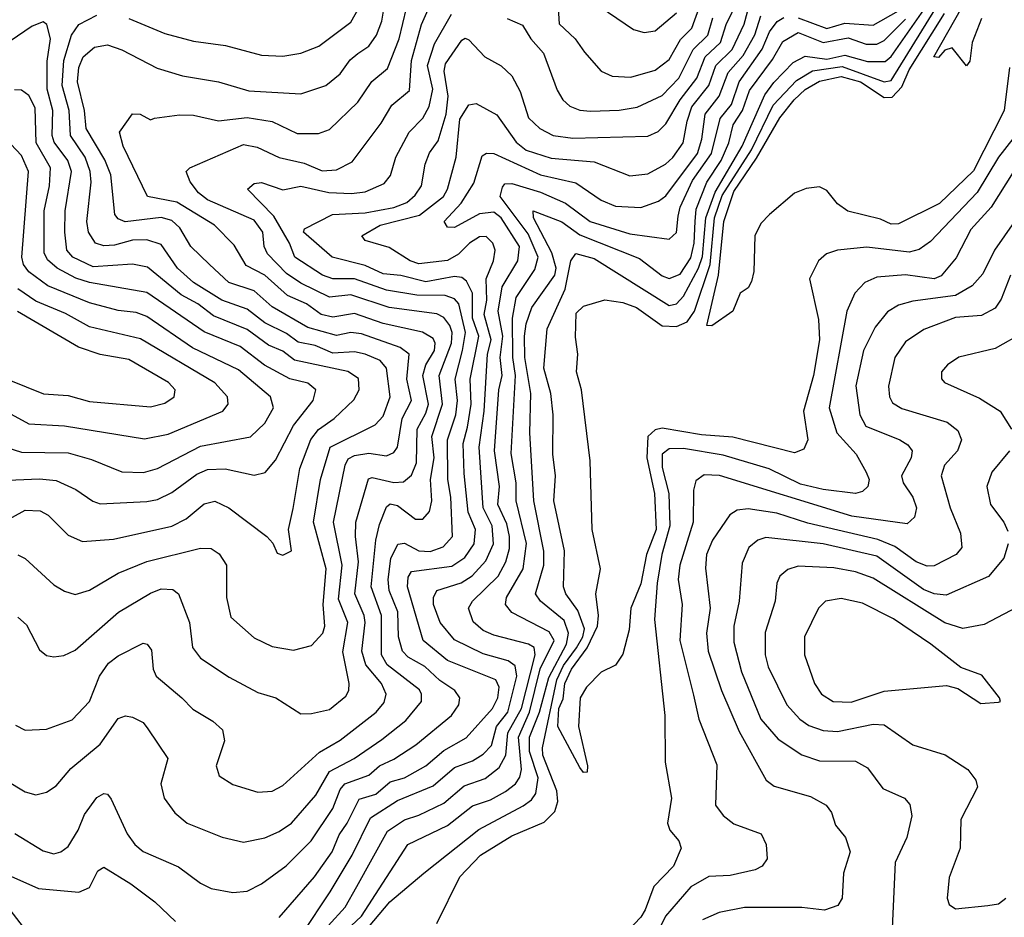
# Model space of a CAD drawing. Extents: x 1308313 to 1441400, y 959662 to 1036319.
# Tile 287 of 656: x 1344670 to 1347421, y 1011822 to 1014329. Entities that reach past the tile are written whole.
import ezdxf

# ---------------------------------------------------------------- set-up
doc = ezdxf.new("R2010")
doc.units = 0

msp = doc.modelspace()

# ---------------------------------------------------------------- linework, layer by layer
at = {"layer": '0CON10XD'}
for points in [[(1344658.1, 1012358.1), (1344685, 1012344.4), (1344745, 1012347.3), (1344816.6, 1012373.4), (1344865, 1012424.6), (1344893, 1012495), (1344918.3, 1012531.7), (1344945, 1012551.8), (1345015, 1012587.1), (1345025.7, 1012585), (1345038.2, 1012568.2), (1345042.9, 1012515), (1345051.1, 1012495), (1345122.7, 1012435), (1345153.4, 1012403.4), (1345209.9, 1012369.9), (1345236.4, 1012345), (1345241.8, 1012315), (1345218.8, 1012245), (1345226.7, 1012216.7), (1345265, 1012192.7), (1345335, 1012171.3), (1345375, 1012173.9), (1345405, 1012190.4), (1345507.1, 1012282.9), (1345565, 1012316.1), (1345665.8, 1012395), (1345687.8, 1012422.2), (1345693.9, 1012445), (1345680.7, 1012475), (1345636.6, 1012526.6), (1345625.4, 1012565), (1345635.1, 1012645.1), (1345632.6, 1012665), (1345606.5, 1012725), (1345616.7, 1012815), (1345607.7, 1012885), (1345609, 1012925), (1345644, 1013046), (1345655, 1013050), (1345715, 1013036.4), (1345741.8, 1013038.2), (1345765, 1013056.6), (1345778.7, 1013091.3), (1345780, 1013185), (1345805, 1013230.2), (1345811.7, 1013255), (1345796, 1013335), (1345804.9, 1013365), (1345828.4, 1013405), (1345830.5, 1013425), (1345825, 1013438.2), (1345795.6, 1013455.6), (1345685, 1013480.4), (1345605, 1013508), (1345545, 1013498.1), (1345511.8, 1013505), (1345471.6, 1013535), (1345418.1, 1013558.1), (1345355, 1013615.4), (1345302.2, 1013642.2), (1345269.3, 1013699.3), (1345214.5, 1013754.5), (1345109.3, 1013819.3), (1345027.1, 1013835), (1344959.1, 1013975), (1344948.8, 1014015), (1344985, 1014065.8), (1345006.7, 1014065), (1345035, 1014048.8), (1345046.8, 1014053.2), (1345116.6, 1014063.4), (1345155, 1014061.6), (1345225, 1014046.2), (1345305, 1014055.2), (1345375, 1014043.9), (1345445, 1014011), (1345505, 1014010.8), (1345535, 1014022.2), (1345615, 1014098), (1345653.7, 1014156.3), (1345697.6, 1014192.4), (1345730.4, 1014275), (1345761.1, 1014405)], [(1345921, 1013191), (1345930.9, 1013255), (1345928.2, 1013325), (1345953.1, 1013445), (1345935.4, 1013495), (1345935.3, 1013565), (1345918.6, 1013598.6), (1345905, 1013608.5), (1345885, 1013611.2), (1345805, 1013596.9), (1345735, 1013613.8), (1345685, 1013618.6), (1345635, 1013641.8), (1345542.9, 1013665), (1345462.9, 1013735), (1345465.6, 1013745), (1345544.2, 1013785), (1345635, 1013789), (1345715, 1013804.2), (1345751.5, 1013818.5), (1345775, 1013838.4), (1345792.6, 1013865), (1345803.1, 1013925), (1345815, 1013957.1), (1345839.3, 1013990.7), (1345861.8, 1014065), (1345866.8, 1014115), (1345855.6, 1014185), (1345860, 1014205), (1345905, 1014271.8), (1345915, 1014277.5), (1345925, 1014272.7), (1345969.4, 1014225), (1346015, 1014199.6), (1346045, 1014171.8), (1346068.3, 1014128.3), (1346091.1, 1014055), (1346123.3, 1014025), (1346160, 1014005), (1346215, 1013997.5), (1346425, 1014003.8), (1346453.5, 1014016.5), (1346475, 1014038.1), (1346514.9, 1014105), (1346561.9, 1014165), (1346585.3, 1014224.7), (1346627.8, 1014265), (1346644, 1014315), (1346695, 1014421.5)], [(1344665, 1012660.4), (1344689, 1012639), (1344725, 1012569.2), (1344745, 1012553.1), (1344765, 1012548.9), (1344793, 1012553), (1344825, 1012567.9), (1344946.2, 1012673.8), (1345035, 1012727.4), (1345065, 1012738.8), (1345097.7, 1012737.7), (1345113.3, 1012725), (1345144.7, 1012645), (1345152.5, 1012575), (1345175.2, 1012545.2), (1345255, 1012492.3), (1345335, 1012449.6), (1345385.8, 1012435), (1345455, 1012390.5), (1345485, 1012390.8), (1345535, 1012402.5), (1345580.9, 1012439.1), (1345589.4, 1012455), (1345590.5, 1012475), (1345573, 1012563), (1345587, 1012645), (1345560.6, 1012710.6), (1345570.5, 1012805), (1345546.9, 1012925), (1345578.8, 1013085), (1345587.6, 1013102.4), (1345605, 1013111.1), (1345645, 1013118), (1345695, 1013110.2), (1345715, 1013120.3), (1345725, 1013134.6), (1345738.3, 1013215), (1345764.6, 1013265), (1345751.2, 1013325), (1345758.1, 1013395), (1345733.2, 1013413.2), (1345625, 1013451.2), (1345595, 1013454.9), (1345555, 1013446.4), (1345475, 1013469.4), (1345375, 1013526.7), (1345325, 1013571.7), (1345254.2, 1013595), (1345199.7, 1013645), (1345148.1, 1013695), (1345117.2, 1013747.2), (1345095, 1013767.8), (1345065, 1013776), (1344964.3, 1013764.3), (1344945, 1013772.5), (1344935.8, 1013785), (1344924.9, 1013895), (1344907.3, 1013937.3), (1344855.4, 1014025), (1344850.6, 1014075), (1344831.4, 1014155), (1344834.6, 1014195), (1344847, 1014225), (1344878.5, 1014251.5), (1344915, 1014258.2), (1344955, 1014244.2), (1345053.5, 1014193.5), (1345125, 1014172.1), (1345225, 1014155.2), (1345310.1, 1014130.1), (1345455, 1014121.9), (1345525, 1014145.3), (1345565, 1014177.3), (1345593.4, 1014216.6), (1345615, 1014234.3), (1345645, 1014254.7), (1345666.7, 1014285), (1345681.8, 1014325), (1345689.7, 1014375)], [(1345378.9, 1011655), (1345537, 1011893), (1345598.4, 1011995), (1345650, 1012100), (1345725, 1012147.7), (1345825, 1012189), (1345885, 1012239.8), (1345935, 1012259), (1345965, 1012277.9), (1345988.2, 1012301.8), (1346002.4, 1012355), (1346033.7, 1012395), (1346058.7, 1012495), (1346054.4, 1012524.4), (1346035, 1012537.7), (1345965, 1012557.4), (1345885, 1012596.5), (1345844.4, 1012645), (1345826.3, 1012695), (1345826.5, 1012715), (1345835.2, 1012734.8), (1345903.6, 1012756.4), (1345934.5, 1012775.5), (1345972.4, 1012817.6), (1345993.9, 1012865), (1345989.6, 1012915), (1345964.7, 1012965), (1345953.8, 1013135), (1345967.8, 1013235), (1345976.5, 1013395), (1345986.9, 1013435), (1345967.3, 1013505), (1345975.5, 1013545), (1345973.3, 1013605), (1345993.5, 1013655), (1345998.1, 1013685), (1345991.6, 1013705), (1345973.1, 1013723.1), (1345955, 1013722.6), (1345926.5, 1013705), (1345896.2, 1013673.8), (1345865, 1013656.6), (1345785, 1013647.2), (1345760.4, 1013655), (1345702.4, 1013692.4), (1345635, 1013711.8), (1345625.5, 1013725), (1345676.8, 1013755), (1345787, 1013783), (1345853.8, 1013835), (1345865.2, 1013855), (1345889.5, 1013945), (1345899.5, 1014050.5), (1345925, 1014090.8), (1345945, 1014094.7), (1346003.4, 1014063.4), (1346056.7, 1013986.7), (1346085, 1013964.5), (1346155, 1013942.3), (1346275, 1013931.7), (1346375, 1013892.9), (1346425, 1013897.8), (1346474.6, 1013925), (1346495, 1013943.8), (1346524.1, 1013985), (1346534.5, 1014045.5), (1346548, 1014085), (1346595.5, 1014144.5), (1346615, 1014201.1), (1346661, 1014245), (1346694, 1014316), (1346710.3, 1014375)], [(1345835.3, 1011805), (1345899.8, 1011935), (1345957.3, 1011995), (1346045, 1012049.6), (1346135, 1012087.5), (1346165, 1012117.3), (1346173.1, 1012145), (1346170.5, 1012175), (1346131.4, 1012275), (1346130.6, 1012295), (1346170.4, 1012485), (1346189.3, 1012525), (1346225.7, 1012574.3), (1346243.1, 1012605), (1346247.7, 1012627.7), (1346229, 1012679), (1346195.7, 1012725), (1346189.5, 1012745), (1346192, 1012845), (1346161.9, 1012985), (1346167, 1013055), (1346159.5, 1013115), (1346160.6, 1013225), (1346153.8, 1013285), (1346134.8, 1013355), (1346143.3, 1013465), (1346194.1, 1013575.9), (1346210, 1013655), (1346224, 1013676), (1346275, 1013661.7), (1346485, 1013530.8), (1346505, 1013535.2), (1346525, 1013556.1), (1346566.8, 1013635), (1346577.4, 1013667.4), (1346586.7, 1013775), (1346613, 1013847), (1346688.1, 1013975), (1346751.5, 1014118.5), (1346777, 1014153), (1346830.8, 1014209.2), (1346865, 1014226.8), (1346925, 1014218.8), (1346975, 1014229.4), (1347038.3, 1014211.7), (1347087.9, 1014212.1), (1347105, 1014226.2), (1347209.3, 1014375)], [(1346173.1, 1014375), (1346177.3, 1014317.3), (1346222.1, 1014275), (1346247.7, 1014237.7), (1346294.4, 1014185), (1346325, 1014171.3), (1346377.9, 1014167.9), (1346445, 1014188.1), (1346485, 1014217.1), (1346516.6, 1014273.4), (1346548.3, 1014305), (1346568.2, 1014361.8)], [(1347357.6, 1014332.4), (1347331.1, 1014265), (1347325, 1014212.5), (1347315, 1014200), (1347275, 1014250), (1347255, 1014243.3), (1347237, 1014223), (1347224.5, 1014224.5), (1347321.9, 1014398.1)], [(1344630.7, 1012205), (1344685, 1012172.7), (1344715, 1012163.8), (1344745, 1012170.9), (1344771.3, 1012188.7), (1344812.5, 1012237.5), (1344895, 1012305.3), (1344945, 1012377.1), (1344965, 1012384.5), (1344985, 1012381.2), (1345015, 1012365.5), (1345028, 1012348), (1345083.8, 1012265), (1345063.9, 1012195), (1345073.8, 1012155), (1345103.6, 1012113.6), (1345138.1, 1012085), (1345235.9, 1012045.9), (1345295, 1012031.3), (1345355, 1012043.6), (1345395, 1012061.1), (1345429.7, 1012085), (1345497.1, 1012162.9), (1345535, 1012229.5), (1345604.2, 1012265), (1345681.7, 1012318.3), (1345748.3, 1012371.7), (1345792.3, 1012425), (1345792.9, 1012445), (1345786.7, 1012456.7), (1345696.7, 1012526.7), (1345681.2, 1012555), (1345681.1, 1012665), (1345652.3, 1012745), (1345665.1, 1012874.9), (1345675, 1012918.5), (1345695, 1012967.9), (1345705, 1012977), (1345725, 1012972), (1345775.9, 1012934.1), (1345796, 1012934), (1345815, 1012955.6), (1345821.2, 1012985), (1345817.8, 1013045), (1345827.6, 1013105), (1345821.4, 1013165), (1345851.6, 1013255), (1345841.5, 1013335), (1345876.6, 1013425), (1345878.5, 1013455), (1345871.9, 1013475), (1345855, 1013496.7), (1345835, 1013507.4), (1345702.2, 1013525), (1345595, 1013559.8), (1345535, 1013553.8), (1345455, 1013593.1), (1345415, 1013620.3), (1345362.6, 1013675), (1345353.1, 1013695), (1345349.4, 1013735), (1345325, 1013769.2), (1345195, 1013825.2), (1345169.6, 1013845), (1345146.1, 1013876.1), (1345134.5, 1013905), (1345145.2, 1013914.8), (1345295, 1013980.5), (1345333.1, 1013973.1), (1345395, 1013944), (1345465, 1013927.6), (1345515, 1013907), (1345555, 1013909.8), (1345598.6, 1013931.4), (1345679.9, 1014040.1), (1345709.7, 1014090.3), (1345758.7, 1014131.3), (1345764.4, 1014215), (1345792.3, 1014315), (1345814.9, 1014365.1)], [(1344975, 1014331.9), (1345075, 1014289.8), (1345155, 1014268.9), (1345245, 1014256.3), (1345345, 1014229.7), (1345405, 1014226.9), (1345455, 1014235.3), (1345505.5, 1014254.5), (1345595, 1014321.8), (1345619.4, 1014365)], [(1347485, 1014046.9), (1347405.1, 1013944.9), (1347345, 1013845.6), (1347215, 1013708.9), (1347183.2, 1013686.8), (1347155, 1013679.3), (1347036.7, 1013693.3), (1346955, 1013685.3), (1346924.3, 1013675), (1346901.5, 1013655), (1346877.1, 1013605), (1346901.5, 1013491.5), (1346904.2, 1013435), (1346887.5, 1013335), (1346859.6, 1013235), (1346871.6, 1013155), (1346860.9, 1013129.1), (1346835, 1013119.4), (1346662.6, 1013162.6), (1346575, 1013169.3), (1346465, 1013187.5), (1346445, 1013183.3), (1346425.4, 1013164.6), (1346422.1, 1013105), (1346443.2, 1013005), (1346448.2, 1012905), (1346421.5, 1012835), (1346405, 1012753.5), (1346377.2, 1012685), (1346372.8, 1012625), (1346355, 1012557.1), (1346335, 1012525.8), (1346295, 1012506.2), (1346254, 1012465), (1346235.8, 1012435), (1346231.5, 1012355), (1346256.7, 1012245), (1346255, 1012227.5), (1346245, 1012226.7), (1346235, 1012240), (1346173.8, 1012355), (1346176.3, 1012405), (1346188, 1012432), (1346193.1, 1012475), (1346211.6, 1012515), (1346255, 1012574.1), (1346283.9, 1012635), (1346287, 1012665), (1346279.5, 1012725), (1346292.8, 1012795), (1346269.7, 1012905), (1346263.4, 1013096.6), (1346240, 1013295), (1346225.2, 1013345), (1346229.5, 1013395), (1346222.4, 1013442.4), (1346225, 1013509.4), (1346245, 1013528.8), (1346305, 1013545.9), (1346355, 1013538.4), (1346393.1, 1013525), (1346465, 1013473.6), (1346505, 1013471.7), (1346535, 1013484.9), (1346555.1, 1013514.9), (1346598.8, 1013645), (1346611.4, 1013775), (1346632.7, 1013837.3), (1346714.2, 1013965), (1346775, 1014090), (1346840.7, 1014159.3), (1346885, 1014185.5), (1346968.1, 1014198.1), (1347085, 1014154.9), (1347105, 1014158.9), (1347229.6, 1014360.4)], [(1346291.8, 1014365), (1346385, 1014301.5), (1346415, 1014293.2), (1346445, 1014297.3), (1346505, 1014347.5)], [(1347435.3, 1014195), (1347420.2, 1014075), (1347335, 1013906.2), (1347240.3, 1013815), (1347125, 1013758.2), (1347105, 1013757.6), (1347075, 1013771.3), (1346984, 1013794), (1346955, 1013814.2), (1346925, 1013852), (1346905, 1013861.9), (1346867, 1013857), (1346835, 1013844.4), (1346765.3, 1013784.7), (1346740.9, 1013759.1), (1346723.8, 1013725), (1346721.1, 1013625), (1346715, 1013597.5), (1346705, 1013580), (1346682.5, 1013565), (1346662.5, 1013515), (1346603.5, 1013473.5), (1346590, 1013475), (1346622, 1013615), (1346637.6, 1013765), (1346665, 1013848.6), (1346728.5, 1013941.5), (1346793.4, 1014055), (1346833.8, 1014105), (1346865, 1014133.4), (1346905, 1014156.8), (1346965, 1014169.7), (1347019.2, 1014155), (1347085, 1014111.1), (1347107.3, 1014112.7), (1347135, 1014141), (1347155, 1014188.5), (1347253.8, 1014346.2)], [(1346845, 1014333.7), (1346925, 1014303.8), (1346975, 1014319.1), (1347055, 1014313), (1347125, 1014353.3)], [(1344605, 1012915.3), (1344685, 1012958.7), (1344726.8, 1012956.8), (1344749.2, 1012945), (1344805, 1012888.8), (1344845, 1012871.8), (1344931.8, 1012878.2), (1345095, 1012914.4), (1345135.4, 1012934.6), (1345185, 1012976.6), (1345215, 1012983.9), (1345254.4, 1012965), (1345360, 1012885), (1345377.1, 1012867.1), (1345389.1, 1012839.1), (1345405, 1012833.2), (1345429.1, 1012845), (1345420.7, 1012905), (1345433.6, 1012963.6), (1345452.8, 1013075), (1345483.5, 1013156.5), (1345505, 1013184), (1345548.8, 1013215), (1345603.4, 1013266.6), (1345618.6, 1013295), (1345616.6, 1013326.6), (1345586.6, 1013346.6), (1345437.6, 1013377.6), (1345405, 1013402.6), (1345365, 1013419.3), (1345305, 1013463.3), (1345211.3, 1013501.3), (1345167.5, 1013535), (1345120.7, 1013560.7), (1345027.1, 1013637.1), (1344985, 1013646.2), (1344875, 1013638.5), (1344818.7, 1013665), (1344801.3, 1013685), (1344795.8, 1013735), (1344797.3, 1013795), (1344814.6, 1013905), (1344804.3, 1013935), (1344766.2, 1013986.2), (1344760.2, 1014005), (1344762.4, 1014075), (1344746.9, 1014135), (1344747, 1014213), (1344755.6, 1014275.6), (1344745.5, 1014315.5), (1344735, 1014322.5), (1344705, 1014310.5), (1344622.3, 1014255)], [(1344656.2, 1012056.2), (1344735, 1012007.1), (1344765, 1011998.9), (1344785, 1012004.6), (1344805, 1012020), (1344833.2, 1012065), (1344851.1, 1012108.9), (1344885, 1012156.5), (1344905, 1012167.8), (1344915, 1012165.6), (1344925, 1012152), (1344970, 1012055), (1344991.5, 1012025), (1345015, 1012005.4), (1345113.1, 1011963.1), (1345175, 1011916.9), (1345205, 1011902.3), (1345265, 1011890.7), (1345305, 1011894.7), (1345345, 1011915.4), (1345414.8, 1011965.2), (1345484.6, 1012035.4), (1345545, 1012125.3), (1345565, 1012178.9), (1345578.6, 1012195), (1345645, 1012219.2), (1345675, 1012245.2), (1345715, 1012263.4), (1345776.5, 1012303.5), (1345875.9, 1012385), (1345896.9, 1012415), (1345899.3, 1012435), (1345886.1, 1012455), (1345843.6, 1012483.6), (1345802.3, 1012522.3), (1345755, 1012548.4), (1345739.8, 1012565), (1345728.6, 1012605), (1345726.4, 1012675), (1345702.2, 1012735), (1345699, 1012765), (1345706.4, 1012823.6), (1345726.2, 1012863.8), (1345745, 1012867), (1345785, 1012845.5), (1345816.8, 1012843.2), (1345853.2, 1012856.8), (1345879.2, 1012885), (1345874.9, 1012995), (1345866.5, 1013045), (1345865.6, 1013155), (1345888.2, 1013225), (1345892.7, 1013265), (1345886.4, 1013325), (1345907, 1013405), (1345915.5, 1013455), (1345896.4, 1013535), (1345885, 1013549.2), (1345858.5, 1013558.5), (1345779.7, 1013559.7), (1345695, 1013573), (1345605.5, 1013605), (1345545, 1013604.9), (1345515.6, 1013615.6), (1345438.4, 1013665), (1345423.6, 1013705), (1345379.8, 1013779.8), (1345306.2, 1013855), (1345325, 1013871.2), (1345345, 1013874), (1345405, 1013853.5), (1345455, 1013863.4), (1345534, 1013846), (1345597.1, 1013842.9), (1345635, 1013847.9), (1345688.5, 1013871.5), (1345706.3, 1013893.7), (1345720.7, 1013945), (1345758.1, 1014015), (1345796.4, 1014053.6), (1345813.7, 1014086.3), (1345823.8, 1014135), (1345809.6, 1014200.4), (1345828.5, 1014261.5), (1345876.2, 1014343.8)], [(1344665, 1012833.8), (1344685, 1012823.5), (1344765, 1012750.8), (1344795, 1012732.7), (1344825, 1012723.8), (1344865, 1012735.4), (1344945, 1012783.2), (1345024.6, 1012815.4), (1345175, 1012852.8), (1345205, 1012852.3), (1345226.7, 1012836.7), (1345248, 1012805), (1345247.3, 1012715), (1345259.7, 1012659.7), (1345325, 1012602.3), (1345375, 1012577.7), (1345435, 1012567.7), (1345485, 1012581.2), (1345516.7, 1012615), (1345522.2, 1012635), (1345517.8, 1012695), (1345526.6, 1012795), (1345490.4, 1012925), (1345510.3, 1013045), (1345537.1, 1013135), (1345662.9, 1013197.1), (1345685, 1013221.8), (1345704.8, 1013275), (1345694.8, 1013355), (1345676.6, 1013376.6), (1345635, 1013394.9), (1345605, 1013400.8), (1345545, 1013397.3), (1345495, 1013418.9), (1345448.2, 1013428.2), (1345415, 1013452.2), (1345355, 1013481.8), (1345305, 1013520.5), (1345235, 1013545.4), (1345155.2, 1013595), (1345110.8, 1013635), (1345065, 1013701.1), (1345025, 1013714.1), (1344985, 1013713), (1344935, 1013698.6), (1344905, 1013697.2), (1344881.6, 1013705), (1344862.4, 1013735), (1344857.8, 1013765), (1344869.3, 1013875), (1344866.9, 1013905), (1344852.5, 1013945), (1344811.5, 1014005), (1344807.7, 1014075), (1344788.1, 1014145), (1344793.1, 1014215), (1344814.3, 1014285), (1344834.7, 1014315.3), (1344885, 1014341.5)], [(1345531.8, 1011798.2), (1345579.6, 1011850.4), (1345612.2, 1011907.8), (1345697.7, 1012062.3), (1345745, 1012094.5), (1345785, 1012106.8), (1345855, 1012140.7), (1345911.3, 1012188.7), (1345970.2, 1012209.8), (1346009.9, 1012240.1), (1346028.4, 1012275), (1346033.4, 1012336.6), (1346071.9, 1012405), (1346110, 1012555), (1346107, 1012575), (1346091.5, 1012585), (1345995, 1012609.4), (1345965, 1012622.9), (1345937.1, 1012647.1), (1345923.6, 1012685), (1345934.7, 1012705), (1346006.7, 1012775), (1346027.9, 1012815), (1346038.2, 1012851.8), (1346038.6, 1012885), (1346030.5, 1012920.5), (1346005.7, 1012975), (1346010.7, 1013025), (1345996.2, 1013125), (1346008.9, 1013295), (1346017.8, 1013335), (1346012.1, 1013385), (1346020.2, 1013445), (1346007.1, 1013515), (1346017.6, 1013582.4), (1346061.7, 1013655), (1346066.6, 1013695), (1346015.4, 1013775), (1345995, 1013791.1), (1345955, 1013786.6), (1345885, 1013748.2), (1345865, 1013749.5), (1345856.2, 1013765), (1345903.4, 1013816.6), (1345938.3, 1013871.7), (1345962, 1013948), (1345974.3, 1013955.7), (1345995, 1013955.2), (1346125, 1013895.1), (1346223.3, 1013873.3), (1346295, 1013824.3), (1346335, 1013807.7), (1346405, 1013804.3), (1346455, 1013821.6), (1346475, 1013836.8), (1346563.3, 1013955), (1346575.4, 1013995.4), (1346584.9, 1014065), (1346624.6, 1014115.4), (1346649, 1014181), (1346691.6, 1014228.4), (1346723.6, 1014286.4), (1346740.3, 1014339.7)], [(1345581.8, 1011785), (1345625.1, 1011825), (1345754.7, 1012025), (1345865, 1012078.4), (1345935, 1012133.4), (1345985, 1012150), (1346026.8, 1012173.2), (1346055, 1012194.8), (1346067, 1012213), (1346071.8, 1012235), (1346063.2, 1012325), (1346094.6, 1012395), (1346124.5, 1012515.5), (1346163.3, 1012595), (1346149.4, 1012619.4), (1346045, 1012672.9), (1346026.8, 1012695), (1346030, 1012715), (1346076.8, 1012795), (1346085.5, 1012865.5), (1346057.2, 1012985), (1346057.4, 1013035), (1346042.7, 1013117.3), (1346055.1, 1013334.9), (1346048, 1013385), (1346046.7, 1013495), (1346057, 1013553), (1346109.3, 1013630.7), (1346118.8, 1013665), (1346090.7, 1013730.7), (1346012.7, 1013835), (1346018.6, 1013861.4), (1346025, 1013870), (1346045, 1013871.2), (1346125, 1013847.1), (1346195, 1013816.2), (1346263.4, 1013765), (1346375, 1013730.3), (1346485, 1013716.1), (1346505.5, 1013734.5), (1346510.1, 1013779.9), (1346515.7, 1013805), (1346550, 1013880), (1346602.5, 1013955), (1346627.2, 1014052.8), (1346658.5, 1014091.5), (1346679.9, 1014155), (1346744.1, 1014245.9), (1346765.2, 1014294.8), (1346786.4, 1014323.6), (1346805.3, 1014334.7)], [(1345615, 1011759.3), (1345704.1, 1011865), (1345799.2, 1011945), (1345952.7, 1012067.3), (1346076.8, 1012133.2), (1346100.1, 1012149.9), (1346112.4, 1012167.6), (1346118.4, 1012211.6), (1346094.6, 1012284.6), (1346094.5, 1012325), (1346122.3, 1012395), (1346148.7, 1012491.3), (1346197.3, 1012585), (1346203.6, 1012615), (1346191.1, 1012651.1), (1346124.7, 1012705), (1346111.1, 1012725), (1346134.6, 1012805), (1346134.2, 1012844.2), (1346106.7, 1012985), (1346095.2, 1013175.2), (1346097.6, 1013285), (1346081.2, 1013385), (1346080.2, 1013445), (1346085, 1013479.6), (1346101, 1013525), (1346164.9, 1013615), (1346168.9, 1013635), (1346157.1, 1013677.1), (1346105.2, 1013775), (1346104.6, 1013795), (1346185, 1013763.9), (1346235, 1013727.6), (1346401.4, 1013661.4), (1346465, 1013613.1), (1346485, 1013605.6), (1346515, 1013617.7), (1346545, 1013663.5), (1346554.4, 1013705), (1346557.3, 1013765), (1346560.4, 1013799.6), (1346589.4, 1013875), (1346629.4, 1013935), (1346651.5, 1013985), (1346663.5, 1014035), (1346689.8, 1014075), (1346709.4, 1014130.6), (1346772.9, 1014217.1), (1346801.9, 1014268.1), (1346845, 1014293.1), (1346915, 1014265.2), (1346985, 1014277.6), (1347035, 1014260.7), (1347065, 1014260.4), (1347085, 1014270.6), (1347145, 1014330.1)], [(1346032.2, 1014332.2), (1346075, 1014313.8), (1346097.7, 1014275), (1346133.2, 1014235), (1346171.8, 1014131.8), (1346187.7, 1014105), (1346207, 1014087), (1346235, 1014075.8), (1346265, 1014073.6), (1346345, 1014076), (1346395, 1014084), (1346465, 1014117.4), (1346511.2, 1014165), (1346552, 1014245), (1346592.2, 1014285), (1346606.1, 1014333.9)], [(1344615, 1013041.6), (1344725, 1013046.7), (1344771.3, 1013041.3), (1344826.8, 1013016.8), (1344874, 1012984), (1344895, 1012976.3), (1345025, 1012982.7), (1345055, 1012989.1), (1345095, 1013008.6), (1345165, 1013059.4), (1345195, 1013072.5), (1345244, 1013074), (1345325, 1013056.4), (1345356.1, 1013063.9), (1345385, 1013098.8), (1345434.4, 1013195.6), (1345489.5, 1013265), (1345497.3, 1013295), (1345475, 1013313.4), (1345425, 1013326), (1345354.1, 1013364.1), (1345286.1, 1013416.1), (1345185, 1013456.7), (1345025, 1013567.1), (1344865, 1013594.9), (1344827, 1013607), (1344774.5, 1013634.5), (1344747.9, 1013657.9), (1344737.9, 1013677.9), (1344738.5, 1013795), (1344753.1, 1013865), (1344756.1, 1013915), (1344715.6, 1013985), (1344712.7, 1014082.7), (1344695, 1014117.3), (1344675, 1014131.8), (1344655, 1014132.9)], [(1344619, 1013139), (1344675, 1013121.3), (1344805, 1013119), (1344870.6, 1013100.6), (1344955, 1013066.2), (1345015.5, 1013064.5), (1345055, 1013075.6), (1345175, 1013137.4), (1345315, 1013163.6), (1345355, 1013201.6), (1345379.3, 1013245), (1345370.3, 1013275), (1345281, 1013351), (1345152.6, 1013412.6), (1345025, 1013500), (1344995, 1013511.3), (1344945, 1013516.8), (1344865, 1013538.2), (1344748.4, 1013585), (1344695, 1013624.4), (1344680.8, 1013645), (1344676, 1013665), (1344694.8, 1013905), (1344675, 1013949.2), (1344645, 1013980.8)], [(1347466.6, 1013935), (1347384.6, 1013805.4), (1347327.4, 1013742.6), (1347286.6, 1013663.4), (1347245, 1013613.1), (1347225, 1013604.5), (1347145, 1013615.8), (1347065, 1013609.3), (1347031.5, 1013595), (1347003.6, 1013565), (1346980.7, 1013515), (1346931.6, 1013245), (1346952.8, 1013175), (1347007.2, 1013115), (1347035.3, 1013065), (1347043.8, 1013045), (1347039.4, 1013025), (1347025, 1013011.2), (1347005, 1013005.3), (1346915, 1013016.8), (1346851.6, 1013031.6), (1346764.3, 1013074.3), (1346635, 1013112.5), (1346525, 1013131.4), (1346485, 1013130), (1346464.9, 1013115), (1346465, 1013077.8), (1346483.9, 1013005), (1346486.4, 1012915), (1346464.4, 1012835), (1346451.1, 1012755), (1346443.9, 1012653.9), (1346472.1, 1012385), (1346473.5, 1012255), (1346491.4, 1012155), (1346480.2, 1012085), (1346486, 1012065), (1346511.6, 1012035), (1346518.2, 1012015), (1346496.6, 1011965), (1346441.7, 1011908.3), (1346417.1, 1011842.9), (1346405, 1011822.2), (1346350.9, 1011765)], [(1347449.5, 1013765), (1347393.2, 1013685), (1347361.2, 1013618.8), (1347330.9, 1013585), (1347285, 1013558), (1347165, 1013542.4), (1347125, 1013531.4), (1347095, 1013512.7), (1347059.8, 1013470.2), (1347027.8, 1013405), (1347005.7, 1013305.7), (1347017, 1013225), (1347033.9, 1013193.9), (1347128.9, 1013155), (1347151, 1013141), (1347163.1, 1013125), (1347160.3, 1013105), (1347134.2, 1013055), (1347138.2, 1013035), (1347165.6, 1012995), (1347175.2, 1012965), (1347170.4, 1012939.6), (1347149.4, 1012920.6), (1346995, 1012941.9), (1346625, 1013055.9), (1346582.6, 1013057.4), (1346559.3, 1013040.7), (1346552.3, 1013015), (1346551.9, 1012925), (1346514.8, 1012805), (1346509.5, 1012765), (1346521.1, 1012695), (1346514.5, 1012595), (1346552.1, 1012442.1), (1346567.5, 1012375), (1346617.6, 1012247.6), (1346614.1, 1012135), (1346635, 1012106.5), (1346665, 1012083), (1346742, 1012055), (1346755.6, 1012025.6), (1346758.6, 1011985), (1346744, 1011965), (1346725.3, 1011954.7), (1346655, 1011938.2), (1346595.8, 1011935.8), (1346545, 1011906.9), (1346474.7, 1011825.3), (1346435, 1011746.2)], [(1347438, 1013615), (1347412.2, 1013547.8), (1347395, 1013523.2), (1347357.7, 1013502.3), (1347285, 1013497), (1347196.1, 1013463.9), (1347145, 1013428.7), (1347114.7, 1013385), (1347097.4, 1013305), (1347100.3, 1013275), (1347108.8, 1013258.8), (1347135, 1013242.6), (1347261.5, 1013205), (1347291, 1013181), (1347301.1, 1013155), (1347290.3, 1013125), (1347253.8, 1013085), (1347244.2, 1013055), (1347270, 1012965), (1347298.8, 1012895), (1347302.5, 1012855), (1347286.9, 1012835), (1347225, 1012803), (1347205, 1012802.5), (1347175, 1012814.5), (1347115, 1012857.4), (1347067.2, 1012877.2), (1346872.4, 1012922.4), (1346785, 1012950.6), (1346705, 1012962.4), (1346675, 1012958.9), (1346654.5, 1012945.5), (1346605.2, 1012875), (1346588.9, 1012835), (1346586.5, 1012796.5), (1346598.7, 1012685), (1346589.3, 1012615), (1346593.8, 1012565), (1346631, 1012455), (1346680.6, 1012340.6), (1346755.2, 1012205.2), (1346778.4, 1012188.4), (1346879.3, 1012159.3), (1346922.9, 1012135), (1346938.2, 1012115), (1346949.6, 1012079.6), (1346976.9, 1012045), (1346990, 1012005), (1346971.8, 1011945), (1346968.2, 1011875), (1346955.4, 1011854.6), (1346918.4, 1011841.6), (1346855, 1011848.8), (1346695, 1011848.9), (1346624.2, 1011835), (1346578.1, 1011815)], [(1344575, 1013265.2), (1344695, 1013200.4), (1344795, 1013194.1), (1345018.2, 1013158.2), (1345085, 1013171.5), (1345237.5, 1013235), (1345252.5, 1013255), (1345250.8, 1013275), (1345215, 1013314.8), (1345007, 1013437), (1344865, 1013471.1), (1344798.2, 1013508.2), (1344715, 1013542.5), (1344665, 1013576.9)], [(1344585, 1013344.4), (1344736, 1013284), (1344805, 1013279.3), (1344865, 1013262.1), (1345035, 1013247.5), (1345075, 1013257.8), (1345101.5, 1013275), (1345103.8, 1013295), (1345085.4, 1013315), (1344975, 1013380), (1344895, 1013393.8), (1344833.7, 1013413.7), (1344663.6, 1013513.6)], [(1347475, 1013455.4), (1347395, 1013410.7), (1347293.8, 1013386.2), (1347262.2, 1013365), (1347245.6, 1013345), (1347245.5, 1013325.5), (1347254.3, 1013315), (1347351.9, 1013271.9), (1347409.1, 1013235), (1347441.5, 1013185)], [(1345395, 1011821.6), (1345494, 1011935), (1345542.5, 1012005), (1345562.1, 1012052.1), (1345585.1, 1012084.9), (1345618.1, 1012151.9), (1345665, 1012166), (1345705, 1012199.8), (1345745, 1012211.6), (1345805, 1012245.2), (1345855, 1012287.4), (1345916.9, 1012323.1), (1345990.8, 1012405), (1346006.1, 1012435), (1346009.7, 1012465), (1346000, 1012485), (1345865, 1012538.8), (1345796.9, 1012595), (1345753, 1012745), (1345755, 1012771.4), (1345765, 1012787.7), (1345877.4, 1012802.6), (1345913.6, 1012826.4), (1345939.9, 1012865), (1345943.2, 1012905), (1345923.2, 1012953.2), (1345911.7, 1013061.7), (1345909, 1013145), (1345921, 1013191)], [(1347435.4, 1013125), (1347386.2, 1013065), (1347372.3, 1013025), (1347382.3, 1012975), (1347420, 1012925), (1347430.7, 1012900.7)], [(1347258.6, 1012721.4), (1347225, 1012725.2), (1347195, 1012737.4), (1347065, 1012830.1), (1346915, 1012864.9), (1346755, 1012882.5), (1346732.2, 1012875), (1346707.1, 1012855), (1346688.8, 1012811.2), (1346680, 1012705), (1346665.6, 1012635), (1346665, 1012590), (1346687, 1012507), (1346741, 1012375), (1346789.5, 1012319.5), (1346855, 1012275.8), (1346905, 1012259.3), (1347005, 1012257.5), (1347039, 1012239), (1347081.8, 1012181.8), (1347142, 1012155), (1347156.9, 1012136.9), (1347162.7, 1012105), (1347148.9, 1012045), (1347116, 1011975), (1347108.1, 1011791.9)], [(1347432, 1012865), (1347419.6, 1012825), (1347376.7, 1012773.3), (1347258.6, 1012721.4)], [(1347475, 1012697.7), (1347365, 1012639.6), (1347305, 1012628), (1347255, 1012644.4), (1347055, 1012769.1), (1347005, 1012786.6), (1346945, 1012797.9), (1346845, 1012802.1), (1346816.5, 1012793.5), (1346794, 1012775), (1346785.3, 1012754.7), (1346780.5, 1012705), (1346753.1, 1012616.9), (1346752.5, 1012555), (1346761.2, 1012521.2), (1346813.3, 1012415), (1346849.4, 1012375), (1346875, 1012357.4), (1346915, 1012343.3), (1346955, 1012340.4), (1347055, 1012361), (1347085, 1012359.7), (1347165, 1012303.6), (1347255.8, 1012275.8), (1347319.5, 1012235), (1347341.8, 1012205), (1347346.2, 1012185), (1347299.2, 1012095), (1347297.9, 1012015), (1347266.6, 1011933.4), (1347260.9, 1011875), (1347267.2, 1011857.2), (1347285, 1011845.6)], [(1347355, 1012418.8), (1347405, 1012422.5), (1347410, 1012425), (1347407.5, 1012435), (1347358, 1012498), (1347299.5, 1012519.5), (1347215.4, 1012585), (1347111.1, 1012655), (1347025, 1012699), (1346965, 1012712.5), (1346921.4, 1012705), (1346902.1, 1012685), (1346863.1, 1012605), (1346862.5, 1012555), (1346891.1, 1012475), (1346910, 1012445), (1346942.5, 1012425), (1346992.8, 1012422.8), (1347085, 1012453), (1347259.4, 1012469.4), (1347291.2, 1012461.2), (1347355, 1012418.8)], [(1344708.2, 1011758.2), (1344625, 1011866.5), (1344604.9, 1011915), (1344612.2, 1011937.8), (1344645, 1011937.2), (1344722, 1011902), (1344835, 1011892.1), (1344864.8, 1011905.2), (1344888.3, 1011951.7), (1344905, 1011962.1), (1344980.8, 1011915), (1345047.3, 1011865), (1345105, 1011810.4)], [(1347285, 1011845.6), (1347375, 1011854.8), (1347405, 1011859.3), (1347425.1, 1011875)]]:
    msp.add_lwpolyline(points, dxfattribs=at)

doc.saveas('drawing.dxf')
